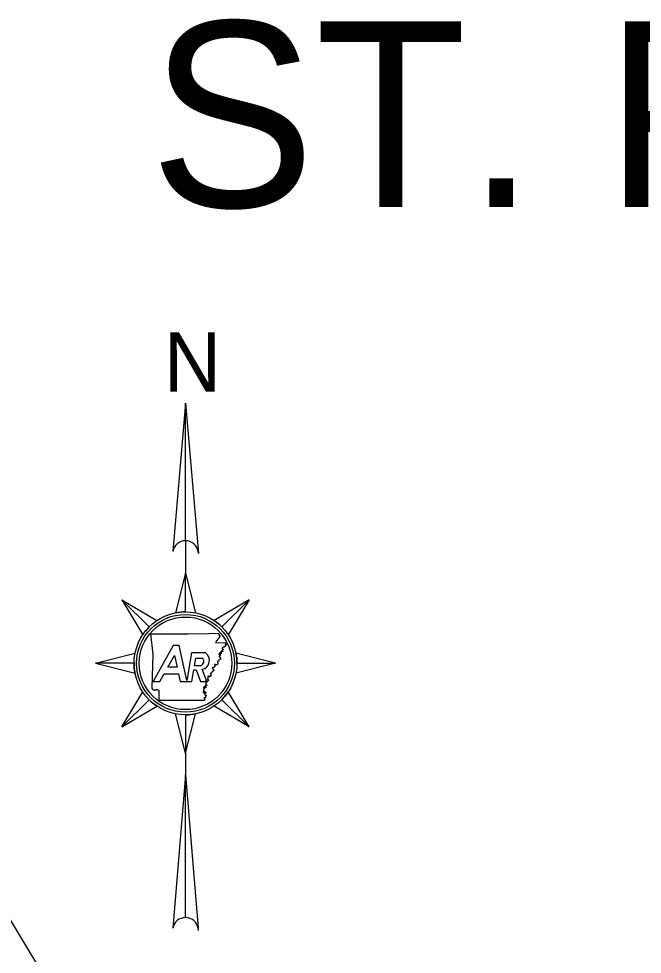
# Model space of a CAD drawing. Extents: x 1720274 to 1751788, y 372074 to 391887.
# Drawn here: x 1726800 to 1729981, y 385389 to 390163 of the extents above; entities that cross this region are included whole.
import ezdxf

# ---------------------------------------------------------------- set-up
doc = ezdxf.new("R2010")
doc.units = 0
doc.layers.add('R_Draft', color=7, linetype='Continuous')

msp = doc.modelspace()

# ---------------------------------------------------------------- linework, layer by layer
at = {"layer": 'R_Draft'}
for p, q in [((1724881.2, 388657.5), (1727375.4, 384541.3)), ((1727650.6, 388201.2), (1727585.9, 387444.5)), ((1727650.6, 388201.2), (1727716.2, 387433.4)), ((1727650.6, 387499), (1727650.6, 388201.2)), ((1727650.6, 387499), (1727650.6, 387333.1)), ((1727716.2, 387433.4), (1727715.2, 387444.5)), ((1727650.6, 387333.1), (1727599.4, 387131.2)), ((1727650.6, 387136.2), (1727650.6, 387333.1)), ((1727464.9, 387059.3), (1727325.7, 387198.5)), ((1727325.7, 387198.5), (1727432.4, 387019.6)), ((1727975.4, 387198.5), (1727796.5, 387091.9)), ((1727836.2, 387059.3), (1727975.4, 387198.5)), ((1728109.9, 386873.7), (1727908, 386924.8)), ((1727388.1, 386873.7), (1727191.2, 386873.7)), ((1727191.2, 386873.7), (1727393.1, 386822.6)), ((1727913.1, 386873.7), (1728109.9, 386873.7)), ((1727975.4, 386548.9), (1727868.8, 386727.8)), ((1727465.1, 386688), (1727325.7, 386548.9)), ((1727836.2, 386688.1), (1727975.4, 386548.9)), ((1727836.2, 386688.1), (1727975.4, 386548.9)), ((1727325.7, 386548.9), (1727504.6, 386655.5)), ((1727650.6, 386414.3), (1727701.7, 386616.2)), ((1727650.6, 386611.2), (1727650.6, 386414.3)), ((1727650.6, 386414.3), (1727650.6, 386304.6)), ((1727650.6, 386304.6), (1727585.8, 385521.3)), ((1727650.6, 386304.6), (1727715.3, 385521.3)), ((1727650.6, 385576.2), (1727650.6, 386304.6)), ((1727716.2, 385510.6), (1727715.3, 385521.3))]:
    msp.add_line(p, q, dxfattribs=at)
for points in [[(1727650.6, 387333.1), (1727701.7, 387131.2)], [(1727325.7, 387198.5), (1727504.6, 387091.9)], [(1727975.4, 387198.5), (1727868.8, 387019.6)], [(1727471.3, 387024), (1727573.7, 387023.9), (1727663.7, 387024.1), (1727769.7, 387025.7), (1727818.9, 387026.9)], [(1727471.3, 387024), (1727484.4, 386918.7), (1727482.6, 386864.7)], [(1727753.3, 386926.5), (1727681.5, 386926.5), (1727657.1, 386786.6), (1727619.1, 386964.7), (1727588.4, 386964.7), (1727485, 386781.7)], [(1727803.7, 386977.5), (1727851.8, 386979.8)], [(1727191.2, 386873.7), (1727393.1, 386924.8)], [(1727561.1, 386853.5), (1727594.9, 386913.4), (1727607.7, 386853.5), (1727561.1, 386853.5)], [(1727727.9, 386861.6), (1727697.1, 386861.6), (1727703.9, 386900.7), (1727737.6, 386900.7)], [(1727482.6, 386864.7), (1727478.8, 386746.8)], [(1728109.9, 386873.7), (1727908, 386822.6)], [(1727485, 386781.7), (1727520.5, 386781.7), (1727542.2, 386820.1), (1727614.8, 386820.1), (1727623, 386781.7), (1727683.2, 386781.7), (1727693.3, 386839.9), (1727705.7, 386839.9), (1727727.2, 386781.7), (1727758.7, 386781.7), (1727736.1, 386843)], [(1727325.7, 386548.9), (1727432.4, 386727.8)], [(1727513.8, 386736.8), (1727513.9, 386685.4), (1727746.1, 386685.1)], [(1727650.6, 386414.3), (1727599.4, 386616.2)], [(1727975.4, 386548.9), (1727796.5, 386655.5)]]:
    msp.add_lwpolyline(points, dxfattribs=at)
for radius in [262.5, 249.4, 236.3]:
    msp.add_circle((1727650.6, 386873.7), radius, dxfattribs=at)
for centre, radius, start, end in [((1727650.6, 387433.4), 65.6, 90, 170.2296), ((1727650.6, 387433.4), 65.6, 9.7704, 90), ((1727650.6, 386873.7), 262.5, 90, 101.2291), ((1727650.6, 386873.7), 262.5, 45, 56.2291), ((1727650.6, 386873.7), 262.5, 135, 146.2291), ((1727650.6, 386873.7), 262.5, 0, 11.2291), ((1727650.6, 386873.7), 262.5, 180, 191.2291), ((1727650.6, 386873.7), 262.5, 315, 326.2291), ((1727650.6, 386873.7), 262.5, 225.0425, 236.2291), ((1727650.6, 386873.7), 262.5, 270, 281.2291), ((1727650.6, 385510.6), 65.6, 90, 170.5511), ((1727650.6, 385510.6), 65.6, 9.4489, 90)]:
    msp.add_arc(centre, radius, start, end, dxfattribs=at)
for centre, major_axis, start_param, end_param in [((1727720.5, 386884.2), (0, 23.8), 3.457966, 5.478417), ((1727726.6, 386888.5), (0, 46.5), 3.348634, 5.67006)]:
    msp.add_ellipse(centre, major_axis=major_axis, ratio=0.998098, start_param=start_param, end_param=end_param, dxfattribs=at)
for points in [[(1727818.9, 387026.9), (1727819.2, 387024.1), (1727820.1, 387022.7), (1727820.2, 387020), (1727821.3, 387018.8), (1727823.1, 387017.7), (1727824.8, 387015.9), (1727825.2, 387013.8), (1727824.7, 387011.5), (1727824.6, 387009), (1727824.3, 387006.9), (1727823.9, 387004.9), (1727822.3, 387003.3), (1727821, 387002.2), (1727819.6, 387000.8), (1727818.6, 386999.5), (1727817, 386997.9), (1727815.4, 386996.4), (1727814, 386995), (1727812.7, 386993.2), (1727812, 386991.3), (1727810.6, 386989.8), (1727809.4, 386988.6), (1727807.9, 386986.8), (1727807.2, 386985.2), (1727805.8, 386983.2), (1727805.4, 386981.3), (1727804.5, 386979.8), (1727804.4, 386979.5)], [(1727851.8, 386979.8), (1727854, 386977.6), (1727854.8, 386975.7), (1727856.3, 386974.7), (1727857.9, 386974.1), (1727859, 386972.6), (1727859.9, 386971.1), (1727859.5, 386969.6), (1727857.6, 386969.5), (1727855.7, 386969.2), (1727853.8, 386969.3), (1727852.3, 386968), (1727853.7, 386966.3), (1727855.5, 386964.6), (1727856, 386963), (1727855, 386961.3), (1727853, 386960.4), (1727851, 386959.7), (1727849.2, 386958.2), (1727848.4, 386956.7), (1727846.5, 386956.1), (1727844.4, 386955.5), (1727842.7, 386955.3), (1727840.6, 386954.9), (1727838.7, 386953.9), (1727837.9, 386952.4), (1727838.1, 386950), (1727838, 386947.5), (1727840.1, 386946.7), (1727842, 386946.6), (1727843.7, 386945.7), (1727843.5, 386944.3), (1727842.2, 386942.5), (1727840.6, 386941.1), (1727839.1, 386940.5), (1727837.6, 386939.1), (1727838.1, 386937.8), (1727839.5, 386936.9), (1727840.3, 386935.4), (1727840.2, 386934.1), (1727838.7, 386933.2), (1727837, 386933.5), (1727835.9, 386935.1), (1727834.5, 386935.6), (1727833.3, 386936.2), (1727831.9, 386935.3), (1727831.9, 386933.5), (1727831.4, 386931.6), (1727831.8, 386930.1), (1727832.4, 386928.1), (1727832.3, 386926.6), (1727831.8, 386924.4), (1727830.7, 386922.2), (1727829.5, 386921.5), (1727829, 386923.9), (1727828.8, 386925.9), (1727828, 386927), (1727827, 386927.1), (1727825.6, 386926.1), (1727824.2, 386924.6), (1727822.3, 386923.1), (1727821.3, 386921.5), (1727821.8, 386919.6), (1727823.2, 386919), (1727824.3, 386919.4), (1727824.9, 386920.7), (1727825.9, 386920.8), (1727827, 386918.9)], [(1727827, 386918.9), (1727827.2, 386917.1), (1727826.1, 386915.1), (1727825.7, 386913.1), (1727825.9, 386911.1), (1727823.9, 386910.1), (1727822.1, 386908.8), (1727823.1, 386907.3), (1727825.1, 386906), (1727827, 386904.9), (1727828.1, 386903.7), (1727828.5, 386901.2), (1727828.8, 386899.5), (1727829.4, 386897.2), (1727829.6, 386895.7), (1727828.6, 386893.8), (1727827.2, 386893.3), (1727825.8, 386893.8), (1727824.2, 386893.9), (1727822.9, 386892.7), (1727821.8, 386890.9), (1727821, 386889.1), (1727820.2, 386887.6), (1727819.5, 386886), (1727818.2, 386884.1), (1727816.4, 386883.8), (1727814.4, 386883.2), (1727813.2, 386881.8), (1727813.4, 386879.5), (1727814.6, 386877.9), (1727815.4, 386875.9), (1727816, 386874.2), (1727815.7, 386872.1), (1727814.8, 386870.5), (1727813.7, 386869.6), (1727813.2, 386867.5), (1727812.4, 386866), (1727811.6, 386865.5), (1727810.1, 386865.6), (1727808.5, 386866), (1727807.1, 386865.8), (1727805.8, 386865.1), (1727804.4, 386865.5), (1727803, 386867), (1727801.8, 386868.2), (1727800.6, 386868.6), (1727799.2, 386868), (1727799, 386865.9), (1727799.7, 386863.7), (1727800.2, 386860.8), (1727799.7, 386859), (1727799.5, 386856.1)], [(1727799.5, 386856.1), (1727797.2, 386854.4), (1727796.2, 386852.7), (1727790.6, 386853.1), (1727790.8, 386851.2), (1727788.8, 386850.1), (1727787, 386848.8), (1727788, 386847.3), (1727789.9, 386845.9), (1727791.8, 386844.9), (1727793, 386843.8), (1727793.3, 386841.2), (1727793.6, 386839.5), (1727794.3, 386837.3), (1727794.5, 386835.7), (1727793.3, 386833.8), (1727792.1, 386833.4), (1727790.6, 386833.9), (1727789, 386834), (1727787.7, 386832.7), (1727786.7, 386831), (1727785.8, 386829.1), (1727785.1, 386827.7), (1727784.4, 386826), (1727783, 386824.1), (1727781.3, 386823.8), (1727779.2, 386823.3), (1727778.1, 386821.9), (1727778.3, 386819.6), (1727779.4, 386818), (1727780.3, 386816), (1727780.9, 386814.3), (1727780.6, 386812.2), (1727779.7, 386810.5), (1727778.6, 386809.6), (1727778.1, 386807.6), (1727777.2, 386806), (1727776.5, 386805.5), (1727775, 386805.7), (1727773.3, 386806), (1727771.9, 386805.9), (1727770.6, 386805.2), (1727769.3, 386805.6), (1727767.9, 386807.1), (1727766.7, 386808.3), (1727765.4, 386808.7), (1727764.1, 386808), (1727763.9, 386805.9), (1727764.5, 386803.7), (1727765.1, 386800.8), (1727764.5, 386799.1), (1727764.3, 386796.1)], [(1727755.8, 386772.3), (1727755.1, 386770.9), (1727754.4, 386768.3), (1727754.6, 386766.2), (1727755.6, 386764.3), (1727757.1, 386763.3), (1727758.8, 386761.9), (1727758.6, 386759.7), (1727757.7, 386758.8), (1727755.5, 386759.4), (1727753.7, 386760.1), (1727752.3, 386759.7), (1727750.3, 386758.7), (1727748.9, 386758.5), (1727749, 386755.5), (1727750.9, 386753.4), (1727752.7, 386753.4), (1727754.6, 386753.1), (1727755.3, 386750.9), (1727754.1, 386748.9), (1727752.3, 386748), (1727749.9, 386749.2), (1727748.1, 386750.3), (1727746.4, 386751.5), (1727744.3, 386752.1), (1727743.1, 386751.8), (1727742.5, 386749.2), (1727743.5, 386746.7), (1727745.1, 386745), (1727746.7, 386742.9), (1727746.4, 386741.3), (1727745.3, 386740.9), (1727743.2, 386740.4), (1727742.1, 386739.8), (1727741.7, 386739.3), (1727742.4, 386737.2), (1727742.9, 386734.8), (1727742.9, 386733), (1727742.3, 386731.4), (1727741.2, 386728.9), (1727741.3, 386727.2), (1727742.1, 386726.4), (1727743, 386726.7), (1727744.3, 386727.6), (1727745.1, 386728.6), (1727745.8, 386729.9), (1727747.1, 386731), (1727748.7, 386730), (1727749.2, 386728), (1727748.2, 386726.3), (1727746.9, 386725.6), (1727745.2, 386724.9), (1727743.9, 386723.6), (1727744.3, 386721.9), (1727745.3, 386721), (1727747.6, 386721.4), (1727749.2, 386722.2), (1727750.1, 386723), (1727751.2, 386724.1), (1727751.7, 386725.2), (1727752.6, 386726.3), (1727754, 386726.7), (1727754.7, 386725.7), (1727754.4, 386723.6), (1727753.6, 386721.5), (1727752.4, 386719.8), (1727751, 386718.6), (1727749.4, 386716), (1727749.8, 386713.6), (1727750.3, 386711.6), (1727751.2, 386710.1), (1727752.8, 386710.4), (1727754.4, 386710.6), (1727755.5, 386709.8), (1727755.4, 386708), (1727754, 386706.3), (1727752.9, 386704.6), (1727752.3, 386702.4), (1727752.5, 386700.7), (1727752.5, 386699.3), (1727752, 386697.7), (1727751.1, 386696.9), (1727748.7, 386696.9), (1727746.3, 386697.2), (1727745, 386696.4), (1727745.2, 386694.3), (1727746.7, 386692.7), (1727747.7, 386691.9), (1727749.2, 386690.1), (1727749.8, 386688.6), (1727749.6, 386687.4), (1727748.7, 386686.3), (1727746.1, 386685.1)], [(1727764.3, 386796.1), (1727764.2, 386796), (1727763, 386794.6), (1727763.7, 386792.4), (1727766.1, 386791.5), (1727767.3, 386789.4), (1727767.3, 386787.5), (1727766.5, 386784.9), (1727765.4, 386783.6), (1727763.2, 386783.1), (1727761.4, 386782.8), (1727761.2, 386779.9), (1727760.4, 386778.4), (1727759.1, 386778), (1727757.2, 386779), (1727756, 386779.4), (1727754.6, 386780.1), (1727752.9, 386781.1), (1727751.5, 386780.9), (1727752, 386778.1), (1727752.1, 386778), (1727753.6, 386775.9), (1727755.1, 386774.3), (1727755.8, 386772.3)], [(1727478.8, 386746.8), (1727479.6, 386744.4), (1727481.1, 386745), (1727482.1, 386740), (1727484, 386739.6), (1727485.8, 386739.3), (1727486.2, 386737.2), (1727489.8, 386738.1), (1727490.5, 386737), (1727491.8, 386736.9), (1727493.9, 386738.5), (1727495.3, 386738.1), (1727497, 386738.9), (1727498.4, 386737.7), (1727501.3, 386738.5), (1727503, 386740.2), (1727505, 386738.8), (1727506.8, 386739.3), (1727509.4, 386737.4), (1727511.2, 386738.2), (1727512.1, 386737.1), (1727513.8, 386736.8)]]:
    msp.add_spline(points, degree=3, dxfattribs=at)

# ---------------------------------------------------------------- texts
for s, height, p in [('ST. FRANCIS RIVER STR. & APPRS.', 947.368, (1727467, 389202)), ('N', 302.9, (1727539.9, 388260.8))]:
    msp.add_text(s, height=height, dxfattribs=at).set_placement(p)

doc.saveas('drawing.dxf')
